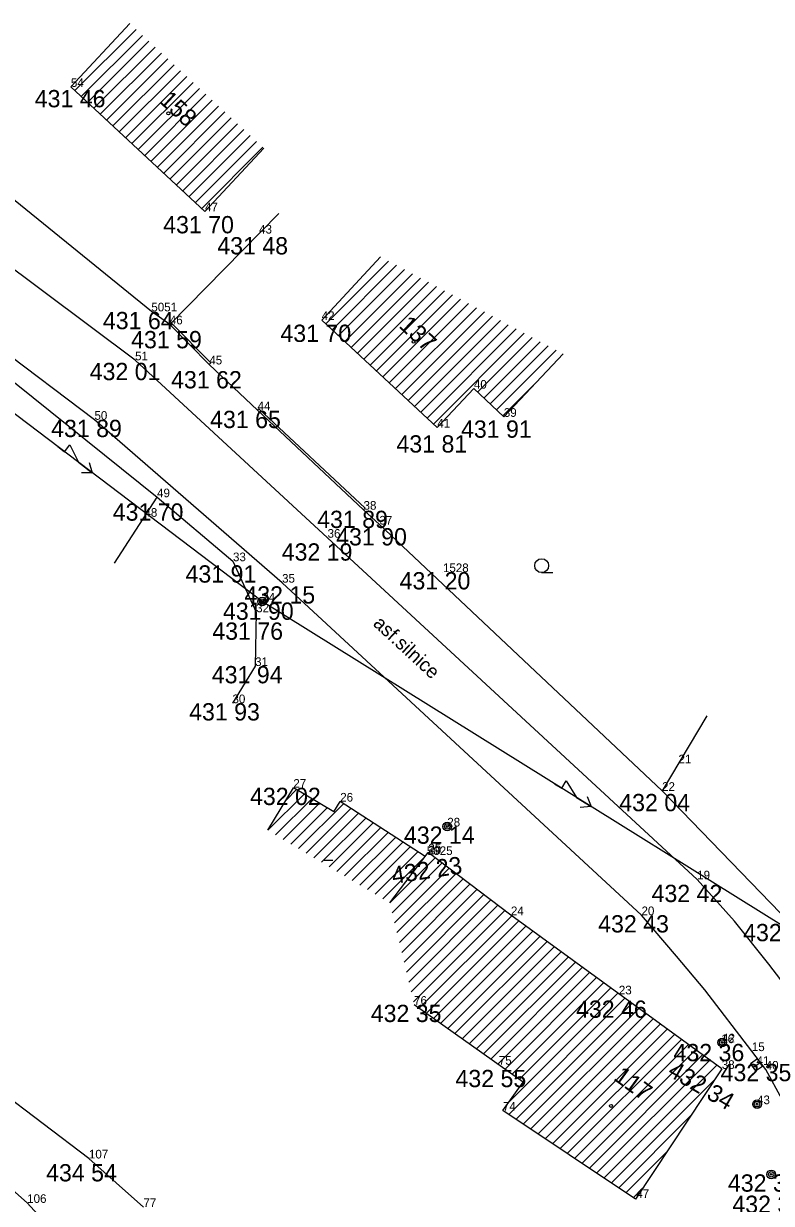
# Model space of a CAD drawing. Extents: x -559180 to -551373, y -1076947 to -1072071.
# Drawn here: x -554058.2 to -554015, y -1073982.9 to -1073914.7 of the extents above; entities that cross this region are included whole.
import ezdxf

# ---------------------------------------------------------------- set-up
doc = ezdxf.new("R2010")
doc.units = 0
for name, color, linetype in [('12_PLOTY', 7, 'Continuous'), ('14_BUDOVY', 7, 'Continuous'), ('17_KOMUNIKACE', 7, 'Continuous'), ('1_VODA_ZN', 7, 'Continuous'), ('20_EL_ZN', 7, 'Continuous'), ('27_HRANA_PATA', 7, 'Continuous'), ('32', 7, 'Continuous'), ('3_BODY', 7, 'Continuous'), ('40_KANAL_ZN', 7, 'Continuous'), ('45_ZN_KULTURY', 7, 'Continuous'), ('47_ZN_STAV_OBJ$', 7, 'Continuous'), ('52_POPIS_UCELOVY', 7, 'Continuous'), ('54_C_POPISNA', 7, 'Continuous'), ('6_VYSKY', 7, 'Continuous'), ('NNnadzemní', 7, 'Continuous')]:
    doc.layers.add(name, color=color, linetype=linetype)

# ---------------------------------------------------------------- blocks, each defined once
blk = doc.blocks.new('POINT_DISPLAY')
blk.add_line((0, 0), (0, 0))
blk = doc.blocks.new('VP')
at = {"layer": '40_KANAL_ZN'}
blk.add_line((-0.25, 0), (0.25, 0), dxfattribs=at)
blk.add_lwpolyline([(-0.25, -0.25), (0.25, -0.25), (0.25, 0.25), (-0.25, 0.25)], close=True, dxfattribs=at)
blk = doc.blocks.new('SLB')
at = {"layer": '20_EL_ZN'}
for radius in [0.25, 0.158, 0.05]:
    blk.add_circle((0, 0), radius, dxfattribs=at)
blk = doc.blocks.new('BZ')
at = {"layer": '47_ZN_STAV_OBJ$'}
blk.add_circle((0, 0), 0.0875, dxfattribs=at)
blk = doc.blocks.new('BD')
at = {"layer": '47_ZN_STAV_OBJ$'}
blk.add_line((-0.25, 0), (0.25, 0), dxfattribs=at)
blk = doc.blocks.new('SL')
at = {"layer": '47_ZN_STAV_OBJ$'}
for radius in [0.25, 0.158, 0.05]:
    blk.add_circle((0, 0), radius, dxfattribs=at)
blk = doc.blocks.new('ZAHRAD')
at = {"layer": '45_ZN_KULTURY'}
blk.add_line((0, 0), (0.65, 0.003), dxfattribs=at)
blk.add_circle((0, 0.403), 0.403, dxfattribs=at)
blk = doc.blocks.new('ELNN')
at = {"layer": '20_EL_ZN'}
for p, q in [((0, 0), (0.5, 0)), ((0.5, 0), (0.5, 0.5)), ((0.5, 0.5), (1.5, 0)), ((1.5, 0), (2.5, 0))]:
    blk.add_line(p, q, dxfattribs=at)
blk.add_lwpolyline([(2, 0.375), (2.5, 0), (2, -0.375)], dxfattribs=at)

msp = doc.modelspace()

# ---------------------------------------------------------------- linework, layer by layer
at = {"layer": '12_PLOTY'}
for p, q in [((-554050.81, -1073931.35), (-554060.64, -1073923.37)), ((-554043.436, -1073925.686), (-554049.74, -1073932.1)), ((-554049.74, -1073932.1), (-554050.81, -1073931.35)), ((-554047.46, -1073934.42), (-554049.74, -1073932.1)), ((-554047.374, -1073934.335), (-554049.655, -1073932.014)), ((-554060.79, -1073933.81), (-554050.48, -1073942.1)), ((-554047.46, -1073934.42), (-554047.374, -1073934.335)), ((-554044.67, -1073937.07), (-554047.46, -1073934.42)), ((-554044.587, -1073936.982), (-554044.67, -1073937.07)), ((-554038.54, -1073942.82), (-554044.67, -1073937.07)), ((-554038.457, -1073942.732), (-554044.587, -1073936.982)), ((-554052.945, -1073945.915), (-554050.48, -1073942.1)), ((-554050.48, -1073942.1), (-554046.09, -1073945.8)), ((-554038.54, -1073942.82), (-554038.457, -1073942.732)), ((-554037.62, -1073943.68), (-554038.54, -1073942.82)), ((-554021.28, -1073959.08), (-554037.62, -1073943.68)), ((-554046.09, -1073945.8), (-554044.75, -1073948.75)), ((-554044.75, -1073948.75), (-554044.81, -1073951.86)), ((-554044.81, -1073951.86), (-554046.12, -1073954.01)), ((-554018.684, -1073954.735), (-554021.28, -1073959.08)), ((-554013.88, -1073966.73), (-554021.28, -1073959.08)), ((-554054.42, -1073980.34), (-554068.57, -1073969.62)), ((-554051.27, -1073983.15), (-554054.42, -1073980.34))]:
    msp.add_line(p, q, dxfattribs=at)
at = {"layer": '14_BUDOVY'}
for p, q in [((-554052.057, -1073914.707), (-554055.46, -1073918.37)), ((-554047.71, -1073925.57), (-554055.46, -1073918.37)), ((-554044.307, -1073921.907), (-554047.71, -1073925.57)), ((-554037.553, -1073928.191), (-554040.96, -1073931.85)), ((-554034.28, -1073938.07), (-554040.96, -1073931.85)), ((-554027.001, -1073933.811), (-554030.43, -1073937.45)), ((-554032.16, -1073935.82), (-554034.28, -1073938.07)), ((-554030.43, -1073937.45), (-554032.16, -1073935.82)), ((-554044.067, -1073961.362), (-554042.6, -1073958.9)), ((-554040.257, -1073960.296), (-554042.6, -1073958.9)), ((-554040.257, -1073960.296), (-554039.89, -1073959.7)), ((-554034.981, -1073962.879), (-554039.89, -1073959.7)), ((-554037.014, -1073965.564), (-554034.8, -1073962.64)), ((-554030.02, -1073966.27), (-554034.8, -1073962.64)), ((-554017.83, -1073975.16), (-554030.02, -1073966.27)), ((-554029.31, -1073975.918), (-554035.62, -1073971.45)), ((-554017.83, -1073975.16), (-554022.825, -1073982.703)), ((-554030.48, -1073977.57), (-554029.31, -1073975.918)), ((-554022.825, -1073982.703), (-554030.48, -1073977.57))]:
    msp.add_line(p, q, dxfattribs=at)
at = {"layer": '17_KOMUNIKACE'}
for p, q in [((-554051.75, -1073934.18), (-554065.49, -1073923.89)), ((-554054.1, -1073937.62), (-554068.13, -1073927.04)), ((-554040.62, -1073944.44), (-554051.75, -1073934.18)), ((-554043.25, -1073947.04), (-554054.1, -1073937.62)), ((-554019.25, -1073964.2), (-554040.62, -1073944.44)), ((-554022.47, -1073966.27), (-554043.25, -1073947.04)), ((-554015.29, -1073975.2), (-554016.09, -1073974.13))]:
    msp.add_line(p, q, dxfattribs=at)
for points in [[(-554012.02, -1073973.4), (-554013.526, -1073971.16), (-554015.107, -1073969.106), (-554017.092, -1073966.614), (-554019.25, -1073964.2)], [(-554016.09, -1073974.13), (-554018.816, -1073970.596), (-554020.44, -1073968.635), (-554022.47, -1073966.27)], [(-554011.79, -1073983.5), (-554012.55, -1073981.178), (-554013.4, -1073978.998), (-554014.333, -1073976.935), (-554015.29, -1073975.2)]]:
    msp.add_lwpolyline(points, dxfattribs=at)
at = {"layer": '27_HRANA_PATA'}
for p, q in [((-554057.99, -1073982.91), (-554069.54, -1073972.7)), ((-554048.42, -1073993.24), (-554057.99, -1073982.91))]:
    msp.add_line(p, q, dxfattribs=at)
at = {"layer": '32'}
for p, q in [((-554055.228, -1073918.585), (-554051.69, -1073915.048)), ((-554054.862, -1073918.926), (-554051.324, -1073915.388)), ((-554054.495, -1073919.266), (-554050.957, -1073915.729)), ((-554054.129, -1073919.607), (-554050.591, -1073916.069)), ((-554053.762, -1073919.948), (-554050.224, -1073916.41)), ((-554053.395, -1073920.288), (-554049.858, -1073916.75)), ((-554053.029, -1073920.629), (-554049.491, -1073917.091)), ((-554052.662, -1073920.969), (-554049.125, -1073917.431)), ((-554052.296, -1073921.31), (-554048.758, -1073917.772)), ((-554051.929, -1073921.65), (-554048.391, -1073918.112)), ((-554051.563, -1073921.991), (-554048.025, -1073918.453)), ((-554051.196, -1073922.331), (-554047.658, -1073918.794)), ((-554050.829, -1073922.672), (-554047.292, -1073919.134)), ((-554050.463, -1073923.012), (-554046.925, -1073919.475)), ((-554050.096, -1073923.353), (-554046.559, -1073919.815)), ((-554049.73, -1073923.694), (-554046.192, -1073920.156)), ((-554049.363, -1073924.034), (-554045.825, -1073920.496)), ((-554048.997, -1073924.375), (-554045.459, -1073920.837)), ((-554048.63, -1073924.715), (-554045.092, -1073921.177)), ((-554048.264, -1073925.056), (-554044.726, -1073921.518)), ((-554047.897, -1073925.396), (-554044.359, -1073921.858)), ((-554040.724, -1073932.069), (-554037.092, -1073928.437)), ((-554040.358, -1073932.41), (-554036.63, -1073928.682)), ((-554039.992, -1073932.751), (-554036.169, -1073928.928)), ((-554039.626, -1073933.092), (-554035.707, -1073929.174)), ((-554039.26, -1073933.433), (-554035.246, -1073929.42)), ((-554038.894, -1073933.774), (-554034.785, -1073929.665)), ((-554038.527, -1073934.115), (-554034.323, -1073929.911)), ((-554038.161, -1073934.456), (-554033.862, -1073930.157)), ((-554037.795, -1073934.797), (-554033.401, -1073930.403)), ((-554037.429, -1073935.138), (-554032.939, -1073930.648)), ((-554037.063, -1073935.479), (-554032.478, -1073930.894)), ((-554036.697, -1073935.82), (-554032.016, -1073931.14)), ((-554036.33, -1073936.161), (-554031.555, -1073931.385)), ((-554035.964, -1073936.502), (-554031.094, -1073931.631)), ((-554035.598, -1073936.843), (-554030.632, -1073931.877)), ((-554035.232, -1073937.184), (-554030.171, -1073932.123)), ((-554034.866, -1073937.525), (-554029.71, -1073932.368)), ((-554034.5, -1073937.866), (-554029.248, -1073932.614)), ((-554031.947, -1073936.02), (-554028.787, -1073932.86)), ((-554031.583, -1073936.363), (-554028.325, -1073933.106)), ((-554031.219, -1073936.706), (-554027.864, -1073933.351)), ((-554030.855, -1073937.049), (-554027.403, -1073933.597)), ((-554030.491, -1073937.392), (-554028.494, -1073935.396)), ((-554043.024, -1073959.612), (-554042.42, -1073959.007)), ((-554044.067, -1073961.362), (-554041.976, -1073959.271)), ((-554043.624, -1073961.626), (-554041.533, -1073959.536)), ((-554043.181, -1073961.89), (-554041.09, -1073959.8)), ((-554042.295, -1073962.418), (-554039.7, -1073959.823)), ((-554042.738, -1073962.154), (-554040.647, -1073960.064)), ((-554041.851, -1073962.682), (-554039.271, -1073960.101)), ((-554041.408, -1073962.946), (-554038.841, -1073960.379)), ((-554040.965, -1073963.21), (-554038.412, -1073960.657)), ((-554040.522, -1073963.474), (-554037.983, -1073960.935)), ((-554040.079, -1073963.738), (-554037.554, -1073961.213)), ((-554039.636, -1073964.002), (-554037.125, -1073961.491)), ((-554039.193, -1073964.266), (-554036.696, -1073961.769)), ((-554038.75, -1073964.53), (-554036.266, -1073962.047)), ((-554038.307, -1073964.794), (-554035.837, -1073962.325)), ((-554037.863, -1073965.058), (-554035.408, -1073962.602)), ((-554037.42, -1073965.322), (-554034.992, -1073962.894)), ((-554037.014, -1073965.564), (-554034.396, -1073962.946)), ((-554036.879, -1073966.136), (-554033.995, -1073963.252)), ((-554034.809, -1073962.652), (-554034.798, -1073962.641)), ((-554036.743, -1073966.707), (-554033.593, -1073963.557)), ((-554036.608, -1073967.279), (-554033.191, -1073963.862)), ((-554036.472, -1073967.851), (-554032.789, -1073964.167)), ((-554036.337, -1073968.423), (-554032.387, -1073964.472)), ((-554036.202, -1073968.994), (-554031.985, -1073964.778)), ((-554036.066, -1073969.566), (-554031.583, -1073965.083)), ((-554035.931, -1073970.138), (-554031.181, -1073965.388)), ((-554035.795, -1073970.709), (-554030.779, -1073965.693)), ((-554035.66, -1073971.281), (-554030.377, -1073965.999)), ((-554035.328, -1073971.657), (-554029.975, -1073966.303)), ((-554034.914, -1073971.95), (-554029.566, -1073966.601)), ((-554034.5, -1073972.243), (-554029.157, -1073966.899)), ((-554034.086, -1073972.536), (-554028.748, -1073967.198)), ((-554033.672, -1073972.829), (-554028.339, -1073967.496)), ((-554033.258, -1073973.122), (-554027.93, -1073967.794)), ((-554032.844, -1073973.415), (-554027.521, -1073968.092)), ((-554032.431, -1073973.708), (-554027.112, -1073968.39)), ((-554032.017, -1073974.002), (-554026.704, -1073968.689)), ((-554031.603, -1073974.295), (-554026.295, -1073968.987)), ((-554031.189, -1073974.588), (-554025.886, -1073969.285)), ((-554030.775, -1073974.881), (-554025.477, -1073969.583)), ((-554030.361, -1073975.174), (-554025.068, -1073969.881)), ((-554030.103, -1073977.038), (-554023.841, -1073970.776)), ((-554029.947, -1073975.467), (-554024.659, -1073970.18)), ((-554029.533, -1073975.76), (-554024.25, -1073970.478)), ((-554030.15, -1073977.792), (-554023.432, -1073971.074)), ((-554029.726, -1073978.075), (-554023.023, -1073971.372)), ((-554029.303, -1073978.359), (-554022.615, -1073971.671)), ((-554028.88, -1073978.643), (-554022.206, -1073971.969)), ((-554028.457, -1073978.927), (-554021.797, -1073972.267)), ((-554028.033, -1073979.211), (-554021.388, -1073972.565)), ((-554027.61, -1073979.494), (-554020.979, -1073972.863)), ((-554027.187, -1073979.778), (-554020.57, -1073973.162)), ((-554026.763, -1073980.062), (-554020.161, -1073973.46)), ((-554026.34, -1073980.346), (-554019.752, -1073973.758)), ((-554025.917, -1073980.63), (-554019.343, -1073974.056)), ((-554025.494, -1073980.914), (-554018.934, -1073974.355)), ((-554025.07, -1073981.197), (-554018.526, -1073974.653)), ((-554024.647, -1073981.481), (-554018.117, -1073974.951)), ((-554024.224, -1073981.765), (-554018.244, -1073975.786)), ((-554023.8, -1073982.049), (-554019.631, -1073977.879)), ((-554023.377, -1073982.333), (-554021.017, -1073979.972)), ((-554022.954, -1073982.617), (-554022.403, -1073982.066))]:
    msp.add_line(p, q, dxfattribs=at)
at = {"layer": 'NNnadzemní'}
for p, q in [((-554044.4, -1073948.13), (-554071.78, -1073927.39)), ((-554014.22, -1073966.95), (-554044.4, -1073948.13))]:
    msp.add_line(p, q, dxfattribs=at)

# ---------------------------------------------------------------- block references
at = {"layer": '1_VODA_ZN'}
for p in [(-554055.46, -1073918.37), (-554047.71, -1073925.57), (-554044.58, -1073926.85), (-554050.81, -1073931.35), (-554040.96, -1073931.85), (-554049.74, -1073932.1), (-554051.75, -1073934.18), (-554047.46, -1073934.42), (-554032.16, -1073935.82), (-554044.67, -1073937.07), (-554054.1, -1073937.62), (-554030.43, -1073937.45), (-554034.28, -1073938.07), (-554050.48, -1073942.1), (-554051.21, -1073943.23), (-554038.54, -1073942.82), (-554037.62, -1073943.68), (-554040.62, -1073944.44), (-554046.09, -1073945.8), (-554033.95, -1073946.43), (-554043.25, -1073947.04), (-554044.4, -1073948.13), (-554044.75, -1073948.75), (-554044.81, -1073951.86), (-554046.12, -1073954.01), (-554020.33, -1073957.49), (-554042.6, -1073958.9), (-554021.28, -1073959.08), (-554039.89, -1073959.7), (-554033.7, -1073961.14), (-554034.88, -1073962.79), (-554034.8, -1073962.64), (-554034.79, -1073962.75), (-554019.25, -1073964.2), (-554019.213, -1073964.912), (-554019.213, -1073964.912), (-554019.21, -1073964.91), (-554030.02, -1073966.27), (-554022.47, -1073966.27), (-554035.62, -1073971.45), (-554023.78, -1073970.85), (-554017.86, -1073973.67), (-554017.81, -1073973.63), (-554016.09, -1073974.13), (-554030.72, -1073974.92), (-554017.83, -1073975.16), (-554015.82, -1073974.93), (-554015.29, -1073975.2), (-554030.48, -1073977.57), (-554015.79, -1073977.2), (-554054.42, -1073980.34), (-554014.97, -1073981.26), (-554057.99, -1073982.91), (-554022.77, -1073982.62)]:
    msp.add_blockref('POINT_DISPLAY', p, dxfattribs=at)
at = {"layer": '20_EL_ZN'}
for p, xscale, yscale, rotation in [((-554056.225, -1073939.172), 1.0000002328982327, 1.0000002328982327, -37.14358690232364), ((-554027.507, -1073958.665), 1.0000002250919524, 1.0000002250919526, -31.9474349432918)]:
    msp.add_blockref('ELNN', p, dxfattribs=dict(at, xscale=xscale, yscale=yscale, rotation=rotation))
msp.add_blockref('SLB', (-554044.4, -1073948.13), dxfattribs=at)
at = {"layer": '32'}
for p in [(-554052.057, -1073914.707), (-554037.553, -1073928.191), (-554044.067, -1073961.362), (-554037.014, -1073965.564)]:
    msp.add_blockref('POINT_DISPLAY', p, dxfattribs=at)
at = {"layer": '40_KANAL_ZN', "rotation": 34.28470658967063}
msp.add_blockref('VP', (-554015.82, -1073974.93), dxfattribs=at)
at = {"layer": '45_ZN_KULTURY'}
msp.add_blockref('ZAHRAD', (-554028.244, -1073946.459), dxfattribs=at)
at = {"layer": '47_ZN_STAV_OBJ$'}
for name, p in [('BZ', (-554049.826, -1073919.893)), ('BZ', (-554035.648, -1073933.107)), ('BD', (-554040.573, -1073963.083)), ('BZ', (-554024.231, -1073977.299))]:
    msp.add_blockref(name, p, dxfattribs=at)
at = {"layer": '47_ZN_STAV_OBJ$', "rotation": 90}
for p in [(-554033.7, -1073961.14), (-554017.81, -1073973.63), (-554015.79, -1073977.2), (-554014.97, -1073981.26)]:
    msp.add_blockref('SL', p, dxfattribs=at)

# ---------------------------------------------------------------- texts
at = {"layer": '3_BODY'}
for s, p in [('54', (-554055.46, -1073918.37)), ('47', (-554047.71, -1073925.57)), ('43', (-554044.58, -1073926.85)), ('5051', (-554050.81, -1073931.35)), ('46', (-554049.74, -1073932.1)), ('42', (-554040.96, -1073931.85)), ('51', (-554051.75, -1073934.18)), ('45', (-554047.46, -1073934.42)), ('40', (-554032.16, -1073935.82)), ('44', (-554044.67, -1073937.07)), ('50', (-554054.1, -1073937.62)), ('39', (-554030.43, -1073937.45)), ('41', (-554034.28, -1073938.07)), ('49', (-554050.48, -1073942.1)), ('48', (-554051.21, -1073943.23)), ('38', (-554038.54, -1073942.82)), ('37', (-554037.62, -1073943.68)), ('36', (-554040.62, -1073944.44)), ('33', (-554046.09, -1073945.8)), ('1528', (-554033.95, -1073946.43)), ('35', (-554043.25, -1073947.04)), ('32', (-554044.75, -1073948.75)), ('34', (-554044.4, -1073948.13)), ('31', (-554044.81, -1073951.86)), ('30', (-554046.12, -1073954.01)), ('21', (-554020.33, -1073957.49)), ('27', (-554042.6, -1073958.9)), ('22', (-554021.28, -1073959.08)), ('26', (-554039.89, -1073959.7)), ('28', (-554033.7, -1073961.14)), ('5025', (-554034.88, -1073962.79)), ('25', (-554034.8, -1073962.64)), ('29', (-554034.79, -1073962.75)), ('19', (-554019.25, -1073964.2)), ('24', (-554030.02, -1073966.27)), ('20', (-554022.47, -1073966.27)), ('23', (-554023.78, -1073970.85)), ('76', (-554035.62, -1073971.45)), ('16', (-554017.86, -1073973.67)), ('42', (-554017.81, -1073973.63)), ('15', (-554016.09, -1073974.13)), ('75', (-554030.72, -1073974.92)), ('38', (-554017.83, -1073975.16)), ('41', (-554015.82, -1073974.93)), ('40', (-554015.29, -1073975.2)), ('43', (-554015.79, -1073977.2)), ('74', (-554030.48, -1073977.57)), ('107', (-554054.42, -1073980.34)), ('47', (-554022.77, -1073982.62)), ('106', (-554057.99, -1073982.91)), ('77', (-554051.27, -1073983.15))]:
    msp.add_text(s, height=0.5, dxfattribs=at).set_placement(p)
at = {"layer": '52_POPIS_UCELOVY'}
msp.add_text('asf.silnice', height=0.8, rotation=317.21855, dxfattribs=at).set_placement((-554038.04, -1073949.473))
at = {"layer": '54_C_POPISNA'}
for s, rotation, p in [('158', 317.10692, (-554050.404, -1073919.227)), ('137', 317.04224, (-554036.545, -1073932.236)), ('117', 323.89724, (-554024.136, -1073975.755))]:
    msp.add_text(s, height=1, rotation=rotation, dxfattribs=at).set_placement(p)
at = {"layer": '6_VYSKY'}
for s, p in [('431 46', (-554057.551, -1073919.547)), ('431 70', (-554050.126, -1073926.836)), ('431 48', (-554046.996, -1073928.057)), ('431 64', (-554053.61, -1073932.38)), ('431 59', (-554051.979, -1073933.485)), ('431 70', (-554043.347, -1073933.117)), ('432 01', (-554054.374, -1073935.328)), ('431 62', (-554049.67, -1073935.804)), ('431 65', (-554047.412, -1073938.1)), ('431 89', (-554056.605, -1073938.62)), ('431 91', (-554032.906, -1073938.658)), ('431 81', (-554036.637, -1073939.514)), ('431 70', (-554053.044, -1073943.455)), ('431 89', (-554041.222, -1073943.879)), ('431 90', (-554040.125, -1073944.887)), ('432 19', (-554043.273, -1073945.765)), ('431 91', (-554048.832, -1073947.037)), ('431 20', (-554036.455, -1073947.43)), ('431 20', (-554036.455, -1073947.43)), ('432 15', (-554045.43, -1073948.248)), ('431 90', (-554046.669, -1073949.189)), ('431 76', (-554047.285, -1073950.342)), ('431 94', (-554047.315, -1073952.86)), ('431 93', (-554048.625, -1073955.01)), ('432 02', (-554045.105, -1073959.9)), ('432 04', (-554023.755, -1073960.257)), ('432 14', (-554036.205, -1073962.14)), ('432 42', (-554021.888, -1073965.511)), ('432 43', (-554024.975, -1073967.27)), ('432 18', (-554016.592, -1073967.774)), ('432 35', (-554038.125, -1073972.45)), ('432 46', (-554026.255, -1073972.205)), ('432 36', (-554020.617, -1073974.714)), ('432 35', (-554017.896, -1073975.871)), ('432 55', (-554033.225, -1073976.216)), ('434 54', (-554056.895, -1073981.666)), ('432 31', (-554017.475, -1073982.26)), ('432 34', (-554017.215, -1073983.49))]:
    msp.add_text(s, height=1, dxfattribs=at).set_placement(p)
for s, rotation, p in [('432 23', 8.77603, (-554036.831, -1073964.469)), ('432 34', 329.51069, (-554021.02, -1073975.507))]:
    msp.add_text(s, height=1, rotation=rotation, dxfattribs=at).set_placement(p)

doc.saveas('drawing.dxf')
